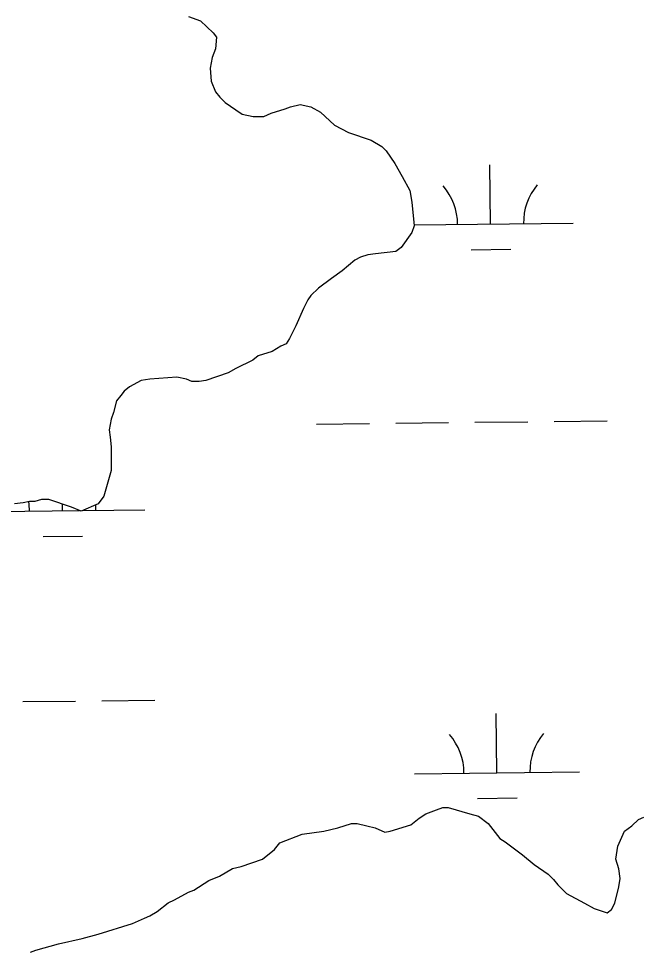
# Model space of a CAD drawing. Extents: x 3684037 to 3722149, y 433263 to 459021.
# Drawn here: x 3707967 to 3708344, y 455384 to 455950 of the extents above; entities that cross this region are included whole.
import ezdxf

# ---------------------------------------------------------------- set-up
doc = ezdxf.new("R2010")
doc.units = 0
doc.layers.add('V-TOPO-SHOR', color=7, linetype='Continuous')
doc.layers.add('V-WETL-SWMP', color=7, linetype='Continuous')

msp = doc.modelspace()

# ---------------------------------------------------------------- linework, layer by layer
at = {"layer": 'V-TOPO-SHOR'}
for p, q in [((3708070, 455951.2), (3708077.16, 455948.59)), ((3708077.16, 455948.59), (3708084.97, 455941.43)), ((3708084.97, 455941.43), (3708086.92, 455938.83)), ((3708086.92, 455938.83), (3708086.27, 455931.67)), ((3708084.32, 455926.47), (3708083.01, 455919.96)), ((3708086.27, 455931.67), (3708084.32, 455926.47)), ((3708083.01, 455919.96), (3708083.66, 455912.15)), ((3708083.66, 455912.15), (3708086.26, 455905.65)), ((3708086.26, 455905.65), (3708088.87, 455902.39)), ((3708088.87, 455902.39), (3708092.12, 455899.14)), ((3708092.12, 455899.14), (3708098.63, 455894.58)), ((3708098.63, 455894.58), (3708102.53, 455891.98)), ((3708115.54, 455890.67), (3708120.1, 455892.63)), ((3708120.1, 455892.63), (3708128.56, 455895.23)), ((3708128.56, 455895.23), (3708131.81, 455896.53)), ((3708131.81, 455896.53), (3708137.67, 455897.83)), ((3708137.67, 455897.83), (3708144.17, 455896.53)), ((3708144.17, 455896.53), (3708150.03, 455893.27)), ((3708150.03, 455893.27), (3708158.49, 455885.46)), ((3708102.53, 455891.98), (3708109.04, 455890.68)), ((3708109.04, 455890.68), (3708115.54, 455890.67)), ((3708158.49, 455885.46), (3708166.95, 455880.9)), ((3708166.95, 455880.9), (3708180.61, 455876.35)), ((3708180.61, 455876.35), (3708187.12, 455872.44)), ((3708187.12, 455872.44), (3708189.72, 455869.84)), ((3708189.72, 455869.84), (3708194.92, 455862.03)), ((3708194.92, 455862.03), (3708199.48, 455854.22)), ((3708199.48, 455854.22), (3708204.03, 455845.76)), ((3708204.03, 455845.76), (3708205.33, 455838.6)), ((3708205.33, 455838.6), (3708206.63, 455824.29)), ((3708205.33, 455820.38), (3708198.82, 455811.27)), ((3708206.63, 455824.29), (3708205.33, 455820.38)), ((3708195.56, 455808.67), (3708183.2, 455807.37)), ((3708198.82, 455811.27), (3708195.56, 455808.67)), ((3708170.84, 455803.47), (3708163.03, 455796.97)), ((3708174.09, 455805.42), (3708170.84, 455803.47)), ((3708178.64, 455806.72), (3708174.09, 455805.42)), ((3708183.2, 455807.37), (3708178.64, 455806.72)), ((3708163.03, 455796.97), (3708156.52, 455792.41)), ((3708156.52, 455792.41), (3708148.71, 455786.56)), ((3708148.71, 455786.56), (3708144.15, 455782)), ((3708142.2, 455779.4), (3708139.6, 455774.2)), ((3708144.15, 455782), (3708142.2, 455779.4)), ((3708139.6, 455774.2), (3708135.04, 455763.79)), ((3708135.04, 455763.79), (3708131.13, 455755.98)), ((3708125.93, 455751.42), (3708120.72, 455748.17)), ((3708129.18, 455752.73), (3708125.93, 455751.42)), ((3708131.13, 455755.98), (3708129.18, 455752.73)), ((3708112.26, 455745.57), (3708109.01, 455742.97)), ((3708120.72, 455748.17), (3708112.26, 455745.57)), ((3708109.01, 455742.97), (3708098.6, 455737.76)), ((3708094.04, 455735.16), (3708080.38, 455730.61)), ((3708098.6, 455737.76), (3708094.04, 455735.16)), ((3708041.33, 455730.62), (3708034.18, 455726.71)), ((3708046.54, 455731.27), (3708041.33, 455730.62)), ((3708062.81, 455732.57), (3708046.54, 455731.27)), ((3708068.66, 455731.26), (3708062.81, 455732.57)), ((3708071.92, 455729.96), (3708068.66, 455731.26)), ((3708076.47, 455729.96), (3708071.92, 455729.96)), ((3708080.38, 455730.61), (3708076.47, 455729.96)), ((3708030.92, 455724.11), (3708028.97, 455721.51)), ((3708034.18, 455726.71), (3708030.92, 455724.11)), ((3708026.37, 455718.26), (3708024.41, 455711.1)), ((3708028.97, 455721.51), (3708026.37, 455718.26)), ((3708023.11, 455707.2), (3708021.81, 455700.69)), ((3708024.41, 455711.1), (3708023.11, 455707.2)), ((3708021.81, 455700.69), (3708022.46, 455696.13)), ((3708022.46, 455696.13), (3708023.11, 455690.28)), ((3708023.11, 455690.28), (3708023.1, 455675.96)), ((3708023.1, 455675.96), (3708018.55, 455660.35)), ((3708018.55, 455660.35), (3708015.29, 455655.79)), ((3707969.74, 455656.45), (3707964.54, 455655.8)), ((3707973.65, 455657.1), (3707969.74, 455656.45)), ((3707976.9, 455657.1), (3707973.65, 455657.1)), ((3707980.81, 455658.4), (3707976.9, 455657.1)), ((3707985.36, 455658.4), (3707980.81, 455658.4)), ((3707999.02, 455653.84), (3707985.36, 455658.4)), ((3708015.29, 455655.79), (3708004.88, 455651.24)), ((3708004.88, 455651.24), (3707999.02, 455653.84)), ((3708213.72, 455467.71), (3708220.23, 455470.31)), ((3708220.23, 455470.31), (3708224.13, 455471.61)), ((3708224.13, 455471.61), (3708227.39, 455471.61)), ((3708227.39, 455471.61), (3708240.4, 455467.7)), ((3708204.61, 455461.2), (3708209.82, 455465.1)), ((3708209.82, 455465.1), (3708213.72, 455467.71)), ((3708240.4, 455467.7), (3708245.6, 455466.4)), ((3708245.6, 455466.4), (3708251.46, 455461.84)), ((3708338.65, 455460.53), (3708342.56, 455464.43)), ((3708342.56, 455464.43), (3708345.81, 455465.73)), ((3708138.89, 455455.36), (3708151.9, 455457.31)), ((3708151.9, 455457.31), (3708160.36, 455459.26)), ((3708160.36, 455459.26), (3708168.82, 455461.86)), ((3708168.82, 455461.86), (3708172.07, 455461.86)), ((3708172.07, 455461.86), (3708177.93, 455460.55)), ((3708177.93, 455460.55), (3708183.14, 455459.25)), ((3708183.14, 455459.25), (3708188.99, 455456.65)), ((3708188.99, 455456.65), (3708192.25, 455457.3)), ((3708192.25, 455457.3), (3708204.61, 455461.2)), ((3708251.46, 455461.84), (3708258.61, 455452.73)), ((3708330.19, 455448.16), (3708334.1, 455457.27)), ((3708334.1, 455457.27), (3708338.65, 455460.53)), ((3708125.22, 455450.15), (3708138.89, 455455.36)), ((3708258.61, 455452.73), (3708261.87, 455450.78)), ((3708261.87, 455450.78), (3708272.28, 455442.97)), ((3708114.81, 455440.39), (3708121.97, 455446.25)), ((3708121.97, 455446.25), (3708125.22, 455450.15)), ((3708328.89, 455440.36), (3708330.19, 455448.16)), ((3708101.79, 455435.84), (3708114.81, 455440.39)), ((3708272.28, 455442.97), (3708279.43, 455437.11)), ((3708330.84, 455434.5), (3708328.89, 455440.36)), ((3708088.78, 455429.99), (3708096.59, 455434.54)), ((3708096.59, 455434.54), (3708101.79, 455435.84)), ((3708279.43, 455437.11), (3708287.89, 455431.25)), ((3708331.49, 455428.64), (3708330.84, 455434.5)), ((3708082.27, 455427.39), (3708088.78, 455429.99)), ((3708287.89, 455431.25), (3708291.15, 455428)), ((3708330.84, 455423.44), (3708331.49, 455428.64)), ((3708073.16, 455421.53), (3708082.27, 455427.39)), ((3708291.15, 455428), (3708293.75, 455424.75)), ((3708293.75, 455424.75), (3708298.95, 455419.54)), ((3708328.23, 455413.68), (3708330.84, 455423.44)), ((3708061.45, 455415.68), (3708069.91, 455420.23)), ((3708069.91, 455420.23), (3708073.16, 455421.53)), ((3708298.95, 455419.54), (3708310.01, 455413.68)), ((3708051.04, 455408.52), (3708057.54, 455413.73)), ((3708057.54, 455413.73), (3708061.45, 455415.68)), ((3708310.01, 455413.68), (3708315.87, 455410.43)), ((3708326.28, 455409.77), (3708328.23, 455413.68)), ((3708043.23, 455404.62), (3708046.48, 455405.92)), ((3708046.48, 455405.92), (3708051.04, 455408.52)), ((3708315.87, 455410.43), (3708323.68, 455407.82)), ((3708323.68, 455407.82), (3708326.28, 455409.77)), ((3708015.24, 455394.86), (3708036.07, 455401.37)), ((3708036.07, 455401.37), (3708043.23, 455404.62)), ((3708005.48, 455392.26), (3708015.24, 455394.86)), ((3707977.5, 455385.11), (3707991.17, 455389.01)), ((3707991.17, 455389.01), (3708005.48, 455392.26)), ((3707974.25, 455383.81), (3707977.5, 455385.11))]:
    msp.add_line(p, q, dxfattribs=at)
at = {"layer": 'V-WETL-SWMP'}
for p, q in [((3708070, 455951.2), (3708077.16, 455948.59)), ((3708077.16, 455948.59), (3708084.97, 455941.43)), ((3708084.97, 455941.43), (3708086.92, 455938.83)), ((3708086.92, 455938.83), (3708086.27, 455931.67)), ((3708084.32, 455926.47), (3708083.01, 455919.96)), ((3708086.27, 455931.67), (3708084.32, 455926.47)), ((3708083.01, 455919.96), (3708083.66, 455912.15)), ((3708083.66, 455912.15), (3708086.26, 455905.65)), ((3708086.26, 455905.65), (3708088.87, 455902.39)), ((3708088.87, 455902.39), (3708092.12, 455899.14)), ((3708092.12, 455899.14), (3708098.63, 455894.58)), ((3708098.63, 455894.58), (3708102.53, 455891.98)), ((3708115.54, 455890.67), (3708120.1, 455892.63)), ((3708120.1, 455892.63), (3708128.56, 455895.23)), ((3708128.56, 455895.23), (3708131.81, 455896.53)), ((3708131.81, 455896.53), (3708137.67, 455897.83)), ((3708137.67, 455897.83), (3708144.17, 455896.53)), ((3708144.17, 455896.53), (3708150.03, 455893.27)), ((3708150.03, 455893.27), (3708158.49, 455885.46)), ((3708102.53, 455891.98), (3708109.04, 455890.68)), ((3708109.04, 455890.68), (3708115.54, 455890.67)), ((3708158.49, 455885.46), (3708166.95, 455880.9)), ((3708166.95, 455880.9), (3708180.61, 455876.35)), ((3708180.61, 455876.35), (3708187.12, 455872.44)), ((3708187.12, 455872.44), (3708189.72, 455869.84)), ((3708189.72, 455869.84), (3708194.92, 455862.03)), ((3708194.92, 455862.03), (3708199.48, 455854.22)), ((3708253.02, 455825.38), (3708252.6, 455861.38)), ((3708199.48, 455854.22), (3708204.03, 455845.76)), ((3708204.03, 455845.76), (3708205.33, 455838.6)), ((3708205.33, 455838.6), (3708206.63, 455824.29)), ((3708206.58, 455824.84), (3708303.01, 455825.96)), ((3708205.33, 455820.38), (3708198.82, 455811.27)), ((3708206.63, 455824.29), (3708205.33, 455820.38)), ((3708195.56, 455808.67), (3708183.2, 455807.37)), ((3708198.82, 455811.27), (3708195.56, 455808.67)), ((3708241.2, 455809.81), (3708265.2, 455810.09)), ((3708170.84, 455803.47), (3708163.03, 455796.97)), ((3708174.09, 455805.42), (3708170.84, 455803.47)), ((3708178.64, 455806.72), (3708174.09, 455805.42)), ((3708183.2, 455807.37), (3708178.64, 455806.72)), ((3708163.03, 455796.97), (3708156.52, 455792.41)), ((3708156.52, 455792.41), (3708148.71, 455786.56)), ((3708148.71, 455786.56), (3708144.15, 455782)), ((3708142.2, 455779.4), (3708139.6, 455774.2)), ((3708144.15, 455782), (3708142.2, 455779.4)), ((3708139.6, 455774.2), (3708135.04, 455763.79)), ((3708135.04, 455763.79), (3708131.13, 455755.98)), ((3708125.93, 455751.42), (3708120.72, 455748.17)), ((3708129.18, 455752.73), (3708125.93, 455751.42)), ((3708131.13, 455755.98), (3708129.18, 455752.73)), ((3708112.26, 455745.57), (3708109.01, 455742.97)), ((3708120.72, 455748.17), (3708112.26, 455745.57)), ((3708109.01, 455742.97), (3708098.6, 455737.76)), ((3708094.04, 455735.16), (3708080.38, 455730.61)), ((3708098.6, 455737.76), (3708094.04, 455735.16)), ((3708041.33, 455730.62), (3708034.18, 455726.71)), ((3708046.54, 455731.27), (3708041.33, 455730.62)), ((3708062.81, 455732.57), (3708046.54, 455731.27)), ((3708068.66, 455731.26), (3708062.81, 455732.57)), ((3708071.92, 455729.96), (3708068.66, 455731.26)), ((3708076.47, 455729.96), (3708071.92, 455729.96)), ((3708080.38, 455730.61), (3708076.47, 455729.96)), ((3708030.92, 455724.11), (3708028.97, 455721.51)), ((3708034.18, 455726.71), (3708030.92, 455724.11)), ((3708026.37, 455718.26), (3708024.41, 455711.1)), ((3708028.97, 455721.51), (3708026.37, 455718.26)), ((3708023.11, 455707.2), (3708021.81, 455700.69)), ((3708024.41, 455711.1), (3708023.11, 455707.2)), ((3708243.57, 455705.19), (3708275.57, 455705.56)), ((3708291.57, 455705.75), (3708323.57, 455706.12)), ((3708021.81, 455700.69), (3708022.46, 455696.13)), ((3708147.58, 455704.07), (3708179.58, 455704.44)), ((3708195.57, 455704.63), (3708227.57, 455705)), ((3708022.46, 455696.13), (3708023.11, 455690.28)), ((3708023.11, 455690.28), (3708023.1, 455675.96)), ((3708023.1, 455675.96), (3708018.55, 455660.35)), ((3708018.55, 455660.35), (3708015.29, 455655.79)), ((3707969.74, 455656.45), (3707964.54, 455655.8)), ((3707973.65, 455657.1), (3707969.74, 455656.45)), ((3707976.9, 455657.1), (3707973.65, 455657.1)), ((3707980.81, 455658.4), (3707976.9, 455657.1)), ((3707985.36, 455658.4), (3707980.81, 455658.4)), ((3707999.02, 455653.84), (3707985.36, 455658.4)), ((3707993.59, 455651.53), (3707993.54, 455655.67)), ((3708015.29, 455655.79), (3708004.88, 455651.24)), ((3707943.59, 455650.95), (3708003.94, 455651.66)), ((3708004.88, 455651.24), (3707999.02, 455653.84)), ((3708005.88, 455651.68), (3708043.58, 455652.12)), ((3707981.77, 455635.96), (3708005.77, 455636.24)), ((3707969.52, 455535.81), (3708001.52, 455536.19)), ((3708017.52, 455536.37), (3708049.52, 455536.75)), ((3708256.89, 455492.73), (3708256.47, 455528.72)), ((3708206.89, 455492.14), (3708306.88, 455493.31)), ((3708245.07, 455477.16), (3708269.07, 455477.44)), ((3708213.72, 455467.71), (3708220.23, 455470.31)), ((3708220.23, 455470.31), (3708224.13, 455471.61)), ((3708224.13, 455471.61), (3708227.39, 455471.61)), ((3708227.39, 455471.61), (3708240.4, 455467.7)), ((3708204.61, 455461.2), (3708209.82, 455465.1)), ((3708209.82, 455465.1), (3708213.72, 455467.71)), ((3708240.4, 455467.7), (3708245.6, 455466.4)), ((3708245.6, 455466.4), (3708251.46, 455461.84)), ((3708338.65, 455460.53), (3708342.56, 455464.43)), ((3708342.56, 455464.43), (3708345.81, 455465.73)), ((3708138.89, 455455.36), (3708151.9, 455457.31)), ((3708151.9, 455457.31), (3708160.36, 455459.26)), ((3708160.36, 455459.26), (3708168.82, 455461.86)), ((3708168.82, 455461.86), (3708172.07, 455461.86)), ((3708172.07, 455461.86), (3708177.93, 455460.55)), ((3708177.93, 455460.55), (3708183.14, 455459.25)), ((3708183.14, 455459.25), (3708188.99, 455456.65)), ((3708188.99, 455456.65), (3708192.25, 455457.3)), ((3708192.25, 455457.3), (3708204.61, 455461.2)), ((3708251.46, 455461.84), (3708258.61, 455452.73)), ((3708330.19, 455448.16), (3708334.1, 455457.27)), ((3708334.1, 455457.27), (3708338.65, 455460.53)), ((3708125.22, 455450.15), (3708138.89, 455455.36)), ((3708258.61, 455452.73), (3708261.87, 455450.78)), ((3708261.87, 455450.78), (3708272.28, 455442.97)), ((3708114.81, 455440.39), (3708121.97, 455446.25)), ((3708121.97, 455446.25), (3708125.22, 455450.15)), ((3708328.89, 455440.36), (3708330.19, 455448.16)), ((3708101.79, 455435.84), (3708114.81, 455440.39)), ((3708272.28, 455442.97), (3708279.43, 455437.11)), ((3708330.84, 455434.5), (3708328.89, 455440.36)), ((3708088.78, 455429.99), (3708096.59, 455434.54)), ((3708096.59, 455434.54), (3708101.79, 455435.84)), ((3708279.43, 455437.11), (3708287.89, 455431.25)), ((3708331.49, 455428.64), (3708330.84, 455434.5)), ((3708082.27, 455427.39), (3708088.78, 455429.99)), ((3708287.89, 455431.25), (3708291.15, 455428)), ((3708330.84, 455423.44), (3708331.49, 455428.64)), ((3708073.16, 455421.53), (3708082.27, 455427.39)), ((3708291.15, 455428), (3708293.75, 455424.75)), ((3708293.75, 455424.75), (3708298.95, 455419.54)), ((3708328.23, 455413.68), (3708330.84, 455423.44)), ((3708061.45, 455415.68), (3708069.91, 455420.23)), ((3708069.91, 455420.23), (3708073.16, 455421.53)), ((3708298.95, 455419.54), (3708310.01, 455413.68)), ((3708051.04, 455408.52), (3708057.54, 455413.73)), ((3708057.54, 455413.73), (3708061.45, 455415.68)), ((3708310.01, 455413.68), (3708315.87, 455410.43)), ((3708326.28, 455409.77), (3708328.23, 455413.68)), ((3708043.23, 455404.62), (3708046.48, 455405.92)), ((3708046.48, 455405.92), (3708051.04, 455408.52)), ((3708315.87, 455410.43), (3708323.68, 455407.82)), ((3708323.68, 455407.82), (3708326.28, 455409.77)), ((3708015.24, 455394.86), (3708036.07, 455401.37)), ((3708036.07, 455401.37), (3708043.23, 455404.62)), ((3708005.48, 455392.26), (3708015.24, 455394.86)), ((3707977.5, 455385.11), (3707991.17, 455389.01)), ((3707991.17, 455389.01), (3708005.48, 455392.26)), ((3707974.25, 455383.81), (3707977.5, 455385.11))]:
    msp.add_line(p, q, dxfattribs=at)
for centre, start, end in [((3708197.77, 455825.21), 359.8949, 41.4385), ((3708308.25, 455826.5), 139.8949, 181.4385), ((3707938.34, 455651.37), 359.8949, 9.2222), ((3708048.82, 455652.65), 176.0545, 181.4385), ((3708201.64, 455492.56), 359.8949, 41.4385), ((3708312.12, 455493.84), 139.8949, 181.4385)]:
    msp.add_arc(centre, 35.25, start, end, dxfattribs=at)

doc.saveas('drawing.dxf')
